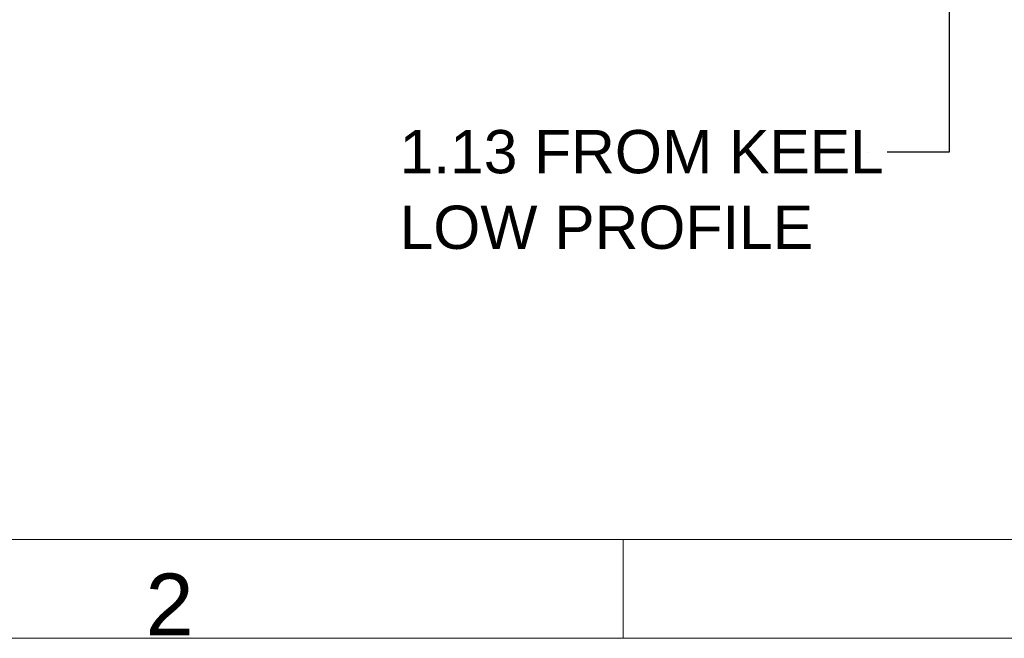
# Model space of a CAD drawing. Header units: millimetres. Extents: x 0 to 594, y 0 to 420.
# Tile 22 of 1056: x 137 to 216, y 0 to 50. Entities that reach past the tile are written whole.
import ezdxf

# ---------------------------------------------------------------- set-up
doc = ezdxf.new("R2010")
doc.units = ezdxf.units.MM
doc.layers.add('1', color=7, linetype='Continuous', true_color=0xffffff)
doc.layers.add('256', color=7, linetype='Continuous', true_color=0xffffff)
doc.styles.add('Arial', font='txt')
doc.dimstyles.get("Standard").update_dxf_attribs({"dimtxt": 0.18, "dimasz": 0.18, "dimexe": 0.18, "dimexo": 0.0625, "dimgap": 0.09, "dimtad": 0, "dimtih": 1, "dimtoh": 1, "dimdec": 4, "dimzin": 0, "dimdsep": 46, "dimtxsty": 'Standard', "dimcen": 0.09, "dimadec": 0, "dimazin": 0, "dimtfac": 1, "dimtdec": 4, "dimtofl": 0, "dimtmove": 0, "dimatfit": 3, "dimfxl": 0, "dimtolj": 1, "dimtzin": 0, "dimarcsym": 0})

# ---------------------------------------------------------------- blocks, each defined once
blk = doc.blocks.new('LABLE3D_1', base_point=(206.883, 39.291))
at = {"layer": '1', "color": 18, "linetype": 'Continuous', "lineweight": 18, "insert": (167.478, 31.424), "char_height": 3.5, "attachment_point": 7, "line_spacing_factor": 1.047437, "style": 'Arial'}
blk.add_mtext('\\fArial|b0|i0;\\W1.0000;1.13 FROM KEEL\\PLOW PROFILE', dxfattribs=at)

msp = doc.modelspace()

# ---------------------------------------------------------------- linework, layer by layer
at = {"layer": '1', "color": 18, "lineweight": 18}
msp.add_line((205.383, 39.291), (205.383, 39.291), dxfattribs=at)
at = {"layer": '256', "color": 163, "linetype": 'Continuous', "lineweight": 18}
for p, q in [((586, 8), (8, 8)), ((185.531, 8), (185.531, 0)), ((594, 0), (0, 0))]:
    msp.add_line(p, q, dxfattribs=at)

# ---------------------------------------------------------------- block references
at = {"layer": '1', "color": 18, "linetype": 'Continuous', "lineweight": 13}
msp.add_blockref('LABLE3D_1', (206.883, 39.291), dxfattribs=at)

# ---------------------------------------------------------------- texts
at = {"layer": '256', "color": 18, "linetype": 'Continuous', "lineweight": 13, "insert": (146.948, 0.235), "char_height": 5, "attachment_point": 7, "line_spacing_factor": 1.047437, "style": 'Arial'}
msp.add_mtext('\\fArial|b0|i0;\\W1.0000;2', dxfattribs=at)

# ---------------------------------------------------------------- leaders
at = {"layer": '1', "color": 18, "linetype": 'Continuous', "lineweight": 18}
msp.add_leader([(211.883, 80.559), (211.883, 39.291), (206.883, 39.291)], dimstyle='Standard', override={"dimasz": 3.5}, dxfattribs=at)

doc.saveas('drawing.dxf')
